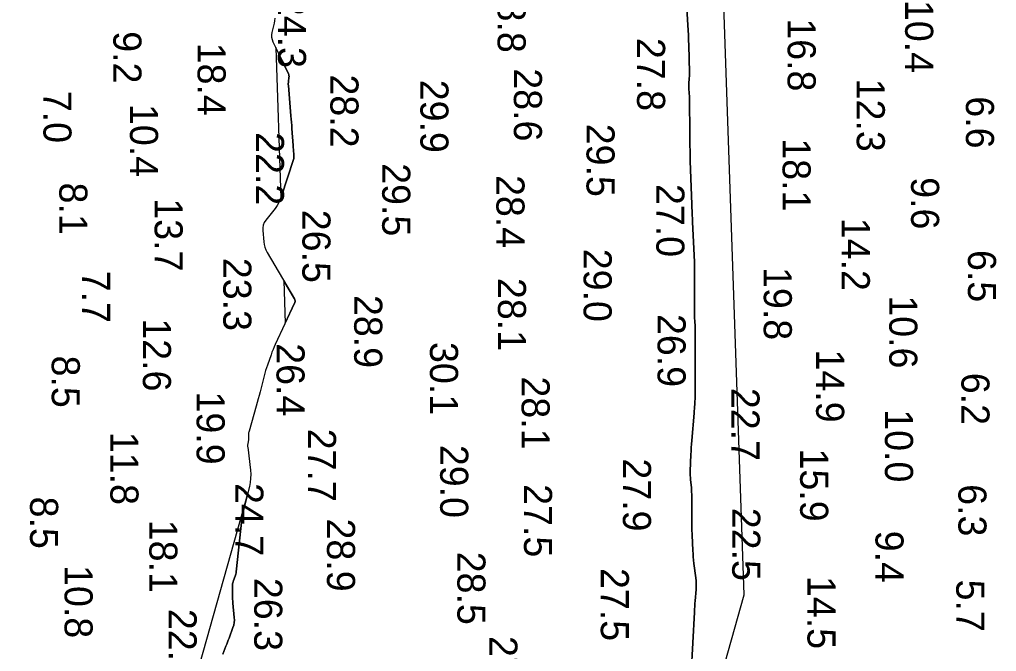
# Model space of a CAD drawing. Extents: x 1178573 to 1187098, y 693282 to 751751.
# Drawn here: x 1183835.1 to 1184270, y 748304.9 to 748586.1 of the extents above; entities that cross this region are included whole.
import ezdxf

# ---------------------------------------------------------------- set-up
doc = ezdxf.new("R2010")
doc.units = 0
for name, color, linetype in [('G-ANNO-PATT', 7, 'Continuous'), ('V-HYDS-MAJR', 7, 'Continuous'), ('V-HYDS-SOUN', 7, 'Continuous'), ('V-HYDS-SOUN-EXSS', 7, 'Continuous')]:
    doc.layers.add(name, color=color, linetype=linetype)

msp = doc.modelspace()

# ---------------------------------------------------------------- linework, layer by layer
at = {"layer": 'G-ANNO-PATT'}
for p, q in [((1183949.13, 748573.75), (1183951.45, 748506.6)), ((1183952.72, 748469.89), (1183953.37, 748450.95))]:
    msp.add_line(p, q, dxfattribs=at)
for points in [[(1184123.8, 748210.03), (1184157.66, 748330.07), (1184109.72, 749719.65), (1184061.79, 751109.23), (1184061.85, 751109.87)], [(1184131.66, 748599.02), (1184132.6, 748583.6), (1184132.72, 748581.38), (1184132.83, 748579.16), (1184132.92, 748576.94), (1184132.99, 748574.72), (1184133.32, 748562.63), (1184133.33, 748562.01), (1184133.32, 748561.39), (1184133.3, 748560.77), (1184133.26, 748560.15), (1184133.07, 748557.44), (1184133.04, 748556.94), (1184133.04, 748556.43), (1184133.05, 748555.92), (1184133.08, 748555.42), (1184133.24, 748553.39), (1184133.27, 748552.88), (1184133.3, 748552.37), (1184133.32, 748551.87), (1184133.33, 748551.36), (1184133.51, 748534.71), (1184133.52, 748533.74), (1184133.54, 748532.77), (1184133.55, 748531.81), (1184133.56, 748530.84), (1184133.6, 748526.97), (1184133.61, 748526), (1184133.63, 748525.04), (1184133.65, 748524.07), (1184133.68, 748523.1), (1184134.37, 748504.02), (1184134.39, 748503.35), (1184134.42, 748502.69), (1184134.44, 748502.02), (1184134.47, 748501.36), (1184134.59, 748498.7), (1184134.62, 748498.03), (1184134.65, 748497.37), (1184134.68, 748496.7), (1184134.71, 748496.04), (1184135.58, 748478.13), (1184135.59, 748478.09), (1184135.59, 748478.06), (1184135.58, 748478.02), (1184135.58, 748477.98), (1184135.57, 748477.83), (1184135.57, 748477.8), (1184135.57, 748477.76), (1184135.57, 748477.72), (1184135.57, 748477.69), (1184135.6, 748477.05), (1184135.6, 748476.94), (1184135.61, 748476.82), (1184135.61, 748476.7), (1184135.61, 748476.58), (1184135.53, 748457.06), (1184135.54, 748456.32), (1184135.55, 748455.57), (1184135.57, 748454.82), (1184135.61, 748454.08), (1184135.76, 748451.1), (1184135.8, 748450.35), (1184135.82, 748449.61), (1184135.84, 748448.86), (1184135.85, 748448.11), (1184135.9, 748439.03), (1184135.9, 748437.27), (1184135.91, 748435.51), (1184135.91, 748433.75), (1184135.92, 748431.99), (1184135.93, 748422.43), (1184135.93, 748421.48), (1184135.91, 748420.52), (1184135.88, 748419.56), (1184135.84, 748418.61), (1184135.65, 748414.79), (1184135.6, 748413.84), (1184135.54, 748412.88), (1184135.47, 748411.93), (1184135.39, 748410.98), (1184134.38, 748398.73), (1184134.26, 748397.19), (1184134.16, 748395.65), (1184134.07, 748394.1), (1184134, 748392.56), (1184133.72, 748385.14), (1184133.7, 748384.21), (1184133.71, 748383.29), (1184133.75, 748382.36), (1184133.82, 748381.43), (1184134.17, 748377.73), (1184134.24, 748376.81), (1184134.3, 748375.88), (1184134.34, 748374.95), (1184134.36, 748374.03), (1184134.44, 748367.32), (1184134.44, 748366.44), (1184134.45, 748365.55), (1184134.45, 748364.67), (1184134.45, 748363.78), (1184134.43, 748360.24), (1184134.43, 748359.36), (1184134.44, 748358.47), (1184134.47, 748357.59), (1184134.5, 748356.7), (1184134.84, 748349.85), (1184134.92, 748348.41), (1184135.03, 748346.98), (1184135.18, 748345.55), (1184135.35, 748344.12), (1184136.19, 748337.62), (1184136.32, 748336.36), (1184136.39, 748335.09), (1184136.38, 748333.83), (1184136.31, 748332.56), (1184135.89, 748327.48), (1184135.78, 748326.21), (1184135.69, 748324.94), (1184135.61, 748323.67), (1184135.54, 748322.4), (1184134.1, 748295.07)], [(1183951.45, 748506.6), (1183951.78, 748507.48), (1183957.02, 748523.84), (1183957.15, 748524.34), (1183957.23, 748524.85), (1183957.26, 748525.37), (1183957.24, 748525.89), (1183957.05, 748527.98), (1183957.01, 748528.5), (1183956.96, 748529.02), (1183956.92, 748529.55), (1183956.88, 748530.07), (1183956.36, 748537.58), (1183956.26, 748539), (1183956.15, 748540.43), (1183956.04, 748541.85), (1183955.92, 748543.28), (1183954.78, 748556.83), (1183954.76, 748557.27), (1183954.75, 748557.71), (1183954.78, 748558.15), (1183954.82, 748558.59), (1183955.06, 748560.35), (1183955.09, 748560.79), (1183955.06, 748561.22), (1183954.96, 748561.63), (1183954.8, 748562.04), (1183953.13, 748565.62), (1183952.78, 748566.34), (1183952.43, 748567.07), (1183952.08, 748567.8), (1183951.72, 748568.52), (1183949.13, 748573.75)], [(1183953.37, 748450.95), (1183957.58, 748459.91), (1183957.62, 748459.99), (1183957.65, 748460.08), (1183957.68, 748460.18), (1183957.71, 748460.27), (1183957.8, 748460.64), (1183957.82, 748460.74), (1183957.82, 748460.83), (1183957.81, 748460.92), (1183957.79, 748461.02), (1183957.66, 748461.41), (1183957.63, 748461.5), (1183957.59, 748461.59), (1183957.54, 748461.69), (1183957.5, 748461.77), (1183952.72, 748469.89)], [(1183936.7, 748375.52), (1183887.42, 748200.82), (1182571.6, 745926.03)], [(1183925.57, 748303.74), (1183927, 748307.26), (1183927.35, 748308.15), (1183927.7, 748309.03), (1183928.04, 748309.92), (1183928.37, 748310.81), (1183930.1, 748315.54), (1183930.44, 748316.63), (1183930.65, 748317.74), (1183930.73, 748318.87), (1183930.69, 748320.01), (1183930.1, 748326.4), (1183930.03, 748327.3), (1183929.98, 748328.21), (1183929.94, 748329.12), (1183929.93, 748330.04), (1183929.92, 748334.47), (1183929.95, 748334.99), (1183930.02, 748335.49), (1183930.14, 748335.98), (1183930.31, 748336.46), (1183931.09, 748338.37), (1183931.26, 748338.86), (1183931.41, 748339.35), (1183931.51, 748339.85), (1183931.58, 748340.36), (1183934.05, 748363.8), (1183934.07, 748363.95), (1183934.09, 748364.1), (1183934.11, 748364.24), (1183934.14, 748364.39), (1183934.26, 748364.98), (1183934.29, 748365.12), (1183934.31, 748365.26), (1183934.33, 748365.39), (1183934.34, 748365.53), (1183934.4, 748366.08), (1183934.41, 748366.21), (1183934.43, 748366.35), (1183934.46, 748366.48), (1183934.49, 748366.62), (1183936.7, 748375.52)]]:
    msp.add_lwpolyline(points, dxfattribs=at)
at = {"layer": 'V-HYDS-MAJR'}
for points in [[(1184134.1, 748295.07), (1184135.54, 748322.4), (1184135.61, 748323.67), (1184135.69, 748324.94), (1184135.78, 748326.21), (1184135.89, 748327.48), (1184136.31, 748332.56), (1184136.38, 748333.83), (1184136.39, 748335.09), (1184136.32, 748336.36), (1184136.19, 748337.62), (1184135.35, 748344.12), (1184135.18, 748345.55), (1184135.03, 748346.98), (1184134.92, 748348.41), (1184134.84, 748349.85), (1184134.5, 748356.7), (1184134.47, 748357.59), (1184134.44, 748358.47), (1184134.43, 748359.36), (1184134.43, 748360.24), (1184134.45, 748363.78), (1184134.45, 748364.67), (1184134.45, 748365.55), (1184134.44, 748366.44), (1184134.44, 748367.32), (1184134.36, 748374.03), (1184134.34, 748374.95), (1184134.3, 748375.88), (1184134.24, 748376.81), (1184134.17, 748377.73), (1184133.82, 748381.43), (1184133.75, 748382.36), (1184133.71, 748383.29), (1184133.7, 748384.21), (1184133.72, 748385.14), (1184134, 748392.56), (1184134.07, 748394.1), (1184134.16, 748395.65), (1184134.26, 748397.19), (1184134.38, 748398.73), (1184135.39, 748410.98), (1184135.47, 748411.93), (1184135.54, 748412.88), (1184135.6, 748413.84), (1184135.65, 748414.79), (1184135.84, 748418.61), (1184135.88, 748419.56), (1184135.91, 748420.52), (1184135.93, 748421.48), (1184135.93, 748422.43), (1184135.92, 748431.99), (1184135.91, 748433.75), (1184135.91, 748435.51), (1184135.9, 748437.27), (1184135.9, 748439.03), (1184135.85, 748448.11), (1184135.84, 748448.86), (1184135.82, 748449.61), (1184135.8, 748450.35), (1184135.76, 748451.1), (1184135.61, 748454.08), (1184135.57, 748454.82), (1184135.55, 748455.57), (1184135.54, 748456.32), (1184135.53, 748457.06), (1184135.61, 748476.58), (1184135.61, 748476.7), (1184135.61, 748476.82), (1184135.6, 748476.94), (1184135.6, 748477.05), (1184135.57, 748477.69), (1184135.57, 748477.72), (1184135.57, 748477.76), (1184135.57, 748477.8), (1184135.57, 748477.83), (1184135.58, 748477.98), (1184135.58, 748478.02), (1184135.59, 748478.06), (1184135.59, 748478.09), (1184135.58, 748478.13), (1184134.71, 748496.04), (1184134.68, 748496.7), (1184134.65, 748497.37), (1184134.62, 748498.03), (1184134.59, 748498.7), (1184134.47, 748501.36), (1184134.44, 748502.02), (1184134.42, 748502.69), (1184134.39, 748503.35), (1184134.37, 748504.02), (1184133.68, 748523.1), (1184133.65, 748524.07), (1184133.63, 748525.04), (1184133.61, 748526), (1184133.6, 748526.97), (1184133.56, 748530.84), (1184133.55, 748531.81), (1184133.54, 748532.77), (1184133.52, 748533.74), (1184133.51, 748534.71), (1184133.33, 748551.36), (1184133.32, 748551.87), (1184133.3, 748552.37), (1184133.27, 748552.88), (1184133.24, 748553.39), (1184133.08, 748555.42), (1184133.05, 748555.92), (1184133.04, 748556.43), (1184133.04, 748556.94), (1184133.07, 748557.44), (1184133.26, 748560.15), (1184133.3, 748560.77), (1184133.32, 748561.39), (1184133.33, 748562.01), (1184133.32, 748562.63), (1184132.99, 748574.72), (1184132.92, 748576.94), (1184132.83, 748579.16), (1184132.72, 748581.38), (1184132.6, 748583.6), (1184131.66, 748599.02)], [(1183948.78, 748586.67), (1183948.6, 748585.6), (1183948.39, 748584.54), (1183947.42, 748580.3), (1183947.27, 748579.25), (1183947.3, 748578.22), (1183947.52, 748577.21), (1183947.91, 748576.23), (1183951.72, 748568.52), (1183952.08, 748567.8), (1183952.43, 748567.07), (1183952.78, 748566.34), (1183953.13, 748565.62), (1183954.8, 748562.04), (1183954.96, 748561.63), (1183955.06, 748561.22), (1183955.09, 748560.79), (1183955.06, 748560.35), (1183954.82, 748558.59), (1183954.78, 748558.15), (1183954.75, 748557.71), (1183954.76, 748557.27), (1183954.78, 748556.83), (1183955.92, 748543.28), (1183956.04, 748541.85), (1183956.15, 748540.43), (1183956.26, 748539), (1183956.36, 748537.58), (1183956.88, 748530.07), (1183956.92, 748529.55), (1183956.96, 748529.02), (1183957.01, 748528.5), (1183957.05, 748527.98), (1183957.24, 748525.89), (1183957.26, 748525.37), (1183957.23, 748524.85), (1183957.15, 748524.34), (1183957.02, 748523.84), (1183951.78, 748507.48), (1183951.24, 748506.04), (1183950.59, 748504.66), (1183949.81, 748503.35), (1183948.91, 748502.1), (1183944.73, 748496.8), (1183944.06, 748495.77), (1183943.61, 748494.67), (1183943.38, 748493.51), (1183943.37, 748492.28), (1183943.79, 748487.22), (1183943.96, 748485.98), (1183944.27, 748484.78), (1183944.71, 748483.62), (1183945.29, 748482.5), (1183957.5, 748461.77), (1183957.54, 748461.69), (1183957.59, 748461.59), (1183957.63, 748461.5), (1183957.66, 748461.41), (1183957.79, 748461.02), (1183957.81, 748460.92), (1183957.82, 748460.83), (1183957.82, 748460.74), (1183957.8, 748460.64), (1183957.71, 748460.27), (1183957.68, 748460.18), (1183957.65, 748460.08), (1183957.62, 748459.99), (1183957.58, 748459.91), (1183948.94, 748441.52), (1183948.43, 748440.41), (1183947.95, 748439.28), (1183947.49, 748438.13), (1183947.07, 748436.98), (1183945.43, 748432.34), (1183945.04, 748431.18), (1183944.67, 748430.01), (1183944.33, 748428.83), (1183944.01, 748427.64), (1183942.19, 748420.46), (1183941.78, 748418.87), (1183941.36, 748417.28), (1183940.92, 748415.69), (1183940.48, 748414.11), (1183937.26, 748402.91), (1183937.17, 748402.54), (1183937.1, 748402.17), (1183937.06, 748401.79), (1183937.04, 748401.41), (1183937.03, 748399.79), (1183937.02, 748399.45), (1183937, 748399.12), (1183936.96, 748398.79), (1183936.92, 748398.45), (1183936.7, 748397.13), (1183936.66, 748396.8), (1183936.64, 748396.47), (1183936.65, 748396.14), (1183936.68, 748395.8), (1183937.87, 748385.56), (1183938, 748383.75), (1183937.96, 748381.95), (1183937.77, 748380.16), (1183937.41, 748378.38), (1183934.49, 748366.62), (1183934.46, 748366.48), (1183934.43, 748366.35), (1183934.41, 748366.21), (1183934.4, 748366.08), (1183934.34, 748365.53), (1183934.33, 748365.39), (1183934.31, 748365.26), (1183934.29, 748365.12), (1183934.26, 748364.98), (1183934.14, 748364.39), (1183934.11, 748364.24), (1183934.09, 748364.1), (1183934.07, 748363.95), (1183934.05, 748363.8), (1183931.58, 748340.36), (1183931.51, 748339.85), (1183931.41, 748339.35), (1183931.26, 748338.86), (1183931.09, 748338.37), (1183930.31, 748336.46), (1183930.14, 748335.98), (1183930.02, 748335.49), (1183929.95, 748334.99), (1183929.92, 748334.47), (1183929.93, 748330.04), (1183929.94, 748329.12), (1183929.98, 748328.21), (1183930.03, 748327.3), (1183930.1, 748326.4), (1183930.69, 748320.01), (1183930.73, 748318.87), (1183930.65, 748317.74), (1183930.44, 748316.63), (1183930.1, 748315.54), (1183928.37, 748310.81), (1183928.04, 748309.92), (1183927.7, 748309.03), (1183927.35, 748308.15), (1183927, 748307.26), (1183925.57, 748303.74)]]:
    msp.add_lwpolyline(points, dxfattribs=at)

# ---------------------------------------------------------------- texts
at = {"layer": 'V-HYDS-SOUN'}
for s, p in [('28.8 ', (1184047.93, 748603.86)), ('24.3 ', (1183950.15, 748597.1)), ('10.4 ', (1184229.35, 748594.85)), ('16.8 ', (1184177.03, 748586.67)), ('9.2', (1183876.87, 748580.93)), ('27.8 ', (1184110.01, 748577.94)), ('18.4 ', (1183914.36, 748575.82)), ('28.6 ', (1184055.17, 748564.43)), ('28.2 ', (1183973.5, 748561.7)), ('7.0', (1183845.73, 748554.4)), ('29.5 ', (1183996.55, 748522.21)), ('28.4 ', (1184047.4, 748516.93)), ('9.6', (1184231.99, 748515.97)), ('8.1', (1183852.82, 748513.58)), ('27.0 ', (1184118.59, 748512.96)), ('13.7 ', (1183895.23, 748506.58)), ('26.5 ', (1183961.02, 748501.48)), ('14.2 ', (1184201.13, 748497.92)), ('29.0 ', (1184086.21, 748484.12)), ('6.5', (1184257.31, 748483.58)), ('23.3 ', (1183925.81, 748480.08)), ('7.7', (1183862.96, 748474.37)), ('19.8 ', (1184166.4, 748475.98)), ('28.1 ', (1184048.07, 748471.14)), ('28.9 ', (1183984.09, 748463.57)), ('10.6 ', (1184222.27, 748463.41)), ('26.9 ', (1184119.13, 748455.11)), ('12.6 ', (1183890.02, 748453.17)), ('26.4 ', (1183949.5, 748442.09)), ('30.1 ', (1184017.82, 748442.63)), ('14.9 ', (1184189.73, 748439.3)), ('8.5', (1183849.44, 748436.6)), ('6.2', (1184254.39, 748428.93)), ('28.1 ', (1184058.6, 748427.31)), ('19.9 ', (1183913.94, 748420.59)), ('22.7 ', (1184152.02, 748422.2)), ('10.0 ', (1184220.36, 748412.7)), ('11.8 ', (1183875.56, 748402.65)), ('27.7 ', (1183963.51, 748404.06)), ('29.0 ', (1184022.36, 748396.85)), ('15.9 ', (1184182.61, 748395.23)), ('27.9 ', (1184103.71, 748390.84)), ('24.7 ', (1183931.16, 748379.88)), ('27.5 ', (1184059.68, 748379.37)), ('6.3', (1184253.05, 748379.36)), ('8.5', (1183839.8, 748373.83)), ('22.5 ', (1184152.36, 748368.87)), ('18.1 ', (1183892.88, 748363.53)), ('28.9 ', (1183971.98, 748364.07)), ('9.4', (1184216.14, 748358.66)), ('28.5 ', (1184030.02, 748349.31)), ('10.8 ', (1183855.15, 748343.36)), ('27.5 ', (1184093.86, 748342.06)), ('26.3 ', (1183939.59, 748337.65)), ('14.5 ', (1184185.86, 748338.52)), ('5.7', (1184252.1, 748336.91)), ('22.2 ', (1183901.46, 748323.87)), ('27.4 ', (1184044.25, 748311.81))]:
    msp.add_text(s, height=12.5, rotation=270, dxfattribs=at).set_placement(p)
at = {"layer": 'V-HYDS-SOUN-EXSS'}
for s, p in [('29.9 ', (1184013.55, 748559.34)), ('12.3 ', (1184207.8, 748559.83)), ('6.6', (1184256.4, 748551.97)), ('10.4 ', (1183884.27, 748548.56)), ('29.5 ', (1184087.5, 748539.77)), ('22.2 ', (1183940.33, 748536.04)), ('18.1 ', (1184174.77, 748533.28))]:
    msp.add_text(s, height=12.5, rotation=270, dxfattribs=at).set_placement(p)

doc.saveas('drawing.dxf')
